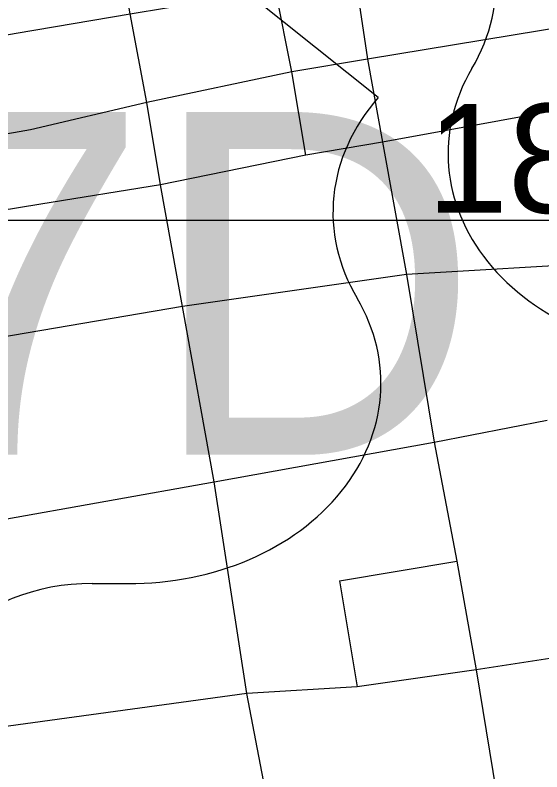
# Model space of a CAD drawing. Extents: x -8.2 to 38.5, y -0.1 to 21.9.
# Drawn here: x 6.751 to 6.9534, y 14.1553 to 14.4462 of the extents above; entities that cross this region are included whole.
import ezdxf

# ---------------------------------------------------------------- set-up
doc = ezdxf.new("R2010")
doc.units = 0
for name, color, linetype in [('Default', 7, 'Continuous'), ('GM_X_Airport_Location_Class_1', 7, 'Continuous'), ('GM_X_Airport_Location_Class_3', 7, 'Continuous'), ('GM_X_County_Road_Text', 7, 'Continuous'), ('GM_X_Township_Subdivision', 7, 'Continuous'), ('GM_X_Township_Subdivision_Text', 7, 'Continuous'), ('GM_X_Township_Text', 7, 'Continuous')]:
    doc.layers.add(name, color=color, linetype=linetype)

msp = doc.modelspace()

# ---------------------------------------------------------------- linework, layer by layer
at = {"layer": 'Default'}
msp.add_lwpolyline([(3.4133, 14.36735), (4.82348, 14.36735), (4.82604, 14.37009), (4.92092, 14.42469), (5.00928, 14.45261), (5.10793, 14.46474), (5.30561, 14.46322), (5.50064, 14.41998), (5.59627, 14.38282), (5.62337, 14.36735), (7.78583, 14.36735), (7.81753, 14.393), (7.93419, 14.50672), (8.01002, 14.58066), (8.07899, 14.67657), (8.19078, 14.868), (8.23777, 14.96505), (8.37153, 15.16559), (8.44919, 15.25329), (8.71106, 15.55038), (8.80997, 15.62884), (8.90733, 15.68039), (8.96338, 15.71646), (8.96338, 21.16735)], dxfattribs=at)
at = {"layer": 'GM_X_Airport_Location_Class_1'}
for p, q in [((6.9804, 14.41351), (6.89212, 14.39739)), ((6.89212, 14.39739), (6.86267, 14.39232)), ((6.86267, 14.39232), (6.80685, 14.38101)), ((6.91198, 14.28205), (6.95541, 14.29053)), ((6.82749, 14.26678), (6.91198, 14.28205)), ((6.73948, 14.25105), (6.82749, 14.26678))]:
    msp.add_line(p, q, dxfattribs=at)
msp.add_lwpolyline([(6.80685, 14.38101), (6.76095, 14.37355), (6.72018, 14.36692)], dxfattribs=at)
at = {"layer": 'GM_X_Airport_Location_Class_3'}
for p, q in [((6.9804, 14.41351), (6.89212, 14.39739)), ((6.89212, 14.39739), (6.86267, 14.39232)), ((6.86267, 14.39232), (6.80685, 14.38101)), ((6.91198, 14.28205), (6.95541, 14.29053)), ((6.82749, 14.26678), (6.91198, 14.28205)), ((6.73948, 14.25105), (6.82749, 14.26678))]:
    msp.add_line(p, q, dxfattribs=at)
for points in [[(6.80685, 14.38101), (6.80167, 14.4126), (6.79524, 14.44672), (6.7846, 14.50656)], [(6.80685, 14.38101), (6.76095, 14.37355), (6.72018, 14.36692)], [(6.82749, 14.26678), (6.81531, 14.33413), (6.80685, 14.38101)]]:
    msp.add_lwpolyline(points, dxfattribs=at)
at = {"layer": 'GM_X_Township_Subdivision'}
for p, q in [((6.8905, 14.4145), (6.82184, 14.46943)), ((6.78064, 14.22773), (6.79437, 14.22773))]:
    msp.add_line(p, q, dxfattribs=at)
for centre, major_axis, start_param, end_param in [((6.83967, 14.45872), (0.09613, 0), 5.838949, 6.894067), ((7.01347, 14.39297), (0.09613, 0), 2.702327, 4.723529), ((6.96925, 14.37039), (-0.09613, 0), 5.672304, 6.727422), ((6.79544, 14.30463), (-0.09613, 0), 1.559657, 3.580859), ((6.78064, 14.1728), (-0.06866, 0), 4.712389, 5.639684)]:
    msp.add_ellipse(centre, major_axis=major_axis, ratio=0.8, start_param=start_param, end_param=end_param, dxfattribs=at)
at = {"layer": 'GM_X_Township_Subdivision_Text'}
for q in [(6.92068, 14.2363), (6.88248, 14.18801)]:
    msp.add_line((6.87563, 14.22873), q, dxfattribs=at)
for points in [[(6.86267, 14.39232), (6.85732, 14.4244), (6.85101, 14.45608), (6.84833, 14.48102)], [(6.97498, 14.44392), (6.88636, 14.42929), (6.85732, 14.4244), (6.80167, 14.4126)], [(6.80167, 14.4126), (6.75692, 14.40213), (6.7153, 14.39483), (6.63058, 14.38454)]]:
    msp.add_lwpolyline(points, dxfattribs=at)
at = {"layer": 'GM_X_Township_Text'}
for points in [[(6.73344, 15.31346), (6.7394, 15.28366), (6.75498, 15.19196), (6.76874, 15.11247), (6.77129, 15.09766), (6.78347, 15.02677), (6.79843, 14.94326), (6.81598, 14.83778), (6.8294, 14.75976), (6.82975, 14.75769), (6.84298, 14.67929), (6.85771, 14.60044), (6.87107, 14.52086), (6.8816, 14.46102), (6.88636, 14.42929), (6.89212, 14.39739), (6.90139, 14.34645), (6.91198, 14.28205), (6.92068, 14.2363), (6.92809, 14.19445), (6.94228, 14.1078), (6.9586, 14.02206)], [(6.62465, 14.41712), (6.70827, 14.43177), (6.75145, 14.43925), (6.79524, 14.44672), (6.85101, 14.45608), (6.8816, 14.46102), (6.95978, 14.47359)], [(6.99109, 14.34758), (6.97962, 14.3511), (6.90139, 14.34645), (6.81531, 14.33413)], [(6.81531, 14.33413), (6.72815, 14.31931), (6.64374, 14.30514)], [(6.87984, 13.96446), (6.87897, 13.96986), (6.87215, 14.00847), (6.85749, 14.09436), (6.84007, 14.1854), (6.82749, 14.26678)], [(7.03498, 14.21123), (7.01476, 14.20789), (6.97145, 14.20117), (6.92809, 14.19445), (6.88248, 14.18801), (6.84007, 14.1854), (6.73899, 14.17153)]]:
    msp.add_lwpolyline(points, dxfattribs=at)

# ---------------------------------------------------------------- texts
at = {"layer": 'GM_X_County_Road_Text'}
msp.add_text('18', height=0.041856, rotation=0, dxfattribs=at).set_placement((6.90921, 14.37023))
at = {"layer": 'GM_X_Township_Subdivision'}
msp.add_text('27D', height=0.131836, dxfattribs=at).set_placement((6.60624, 14.27717))

doc.saveas('drawing.dxf')
